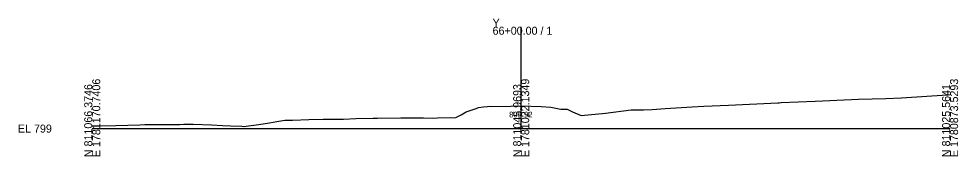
# Model space of a CAD drawing. Extents: x -12583 to 5303, y -44 to 25667.
# Drawn here: x 4974.3 to 5302.8, y 6990.3 to 7038.5 of the extents above; entities that cross this region are included whole.
import ezdxf

# ---------------------------------------------------------------- set-up
doc = ezdxf.new("R2010")
doc.units = 0
for name, color, linetype in [('Exist Cross Section Cell', 7, 'Continuous'), ('Exist XS Center Line Elevation Label', 7, 'Continuous'), ('Exist XS Ground Line', 7, 'Continuous')]:
    doc.layers.add(name, color=color, linetype=linetype)

msp = doc.modelspace()

# ---------------------------------------------------------------- linework, layer by layer
at = {"layer": 'Exist Cross Section Cell'}
for p, q in [((5150, 7000), (5150, 7035.7)), ((5000, 7000), (5150, 7000)), ((5150, 7000), (5300, 7000))]:
    msp.add_line(p, q, dxfattribs=at)
at = {"layer": 'Exist XS Ground Line'}
for p, q in [((5282.95, 7010.75), (5299.01, 7011.84)), ((5299.01, 7011.84), (5300, 7011.9)), ((5136.81, 7007.58), (5138.26, 7007.8)), ((5138.26, 7007.8), (5138.85, 7007.83)), ((5138.85, 7007.83), (5139.45, 7007.73)), ((5139.45, 7007.73), (5146.37, 7007.88)), ((5146.37, 7007.88), (5149.93, 7007.92)), ((5149.93, 7007.92), (5157.04, 7007.7)), ((5157.04, 7007.7), (5160.4, 7007.56)), ((5200.4, 7006.99), (5209.83, 7007.68)), ((5209.83, 7007.68), (5213.87, 7007.88)), ((5213.87, 7007.88), (5222.53, 7008.17)), ((5222.53, 7008.17), (5239.71, 7009.05)), ((5239.71, 7009.05), (5240.2, 7009.08)), ((5240.2, 7009.08), (5240.93, 7009.1)), ((5240.93, 7009.1), (5252.81, 7009.59)), ((5252.81, 7009.59), (5265.56, 7010.19)), ((5265.56, 7010.19), (5267.93, 7010.29)), ((5267.93, 7010.29), (5277.52, 7010.59)), ((5277.52, 7010.59), (5282.95, 7010.75)), ((5127.39, 7004.05), (5129.02, 7004.88)), ((5129.02, 7004.88), (5130.82, 7005.9)), ((5130.82, 7005.9), (5134.22, 7007.04)), ((5134.22, 7007.04), (5135.12, 7007.38)), ((5135.12, 7007.38), (5136.81, 7007.58)), ((5160.4, 7007.56), (5163.82, 7006.83)), ((5163.82, 7006.83), (5166.14, 7006.81)), ((5166.14, 7006.81), (5167.91, 7005.91)), ((5167.91, 7005.91), (5170.96, 7004.62)), ((5170.96, 7004.62), (5179.45, 7005.36)), ((5179.45, 7005.36), (5188.47, 7006.61)), ((5188.47, 7006.61), (5192.83, 7006.59)), ((5192.83, 7006.59), (5195.84, 7006.74)), ((5195.84, 7006.74), (5200.4, 7006.99)), ((5001.21, 7000.96), (5008.3, 7001.05)), ((5008.3, 7001.05), (5016.64, 7001.36)), ((5016.64, 7001.36), (5018.37, 7001.41)), ((5018.37, 7001.41), (5023.72, 7001.45)), ((5023.72, 7001.45), (5025.04, 7001.4)), ((5025.04, 7001.4), (5030.65, 7001.43)), ((5030.65, 7001.43), (5032.04, 7001.51)), ((5032.04, 7001.51), (5034.2, 7001.52)), ((5034.2, 7001.52), (5035.28, 7001.54)), ((5035.28, 7001.54), (5041.75, 7001.31)), ((5041.75, 7001.31), (5045.56, 7001.1)), ((5045.56, 7001.1), (5048.4, 7001.01)), ((5052.9, 7000.79), (5058.25, 7001.44)), ((5058.25, 7001.44), (5061.98, 7002.06)), ((5061.98, 7002.06), (5064.53, 7002.45)), ((5064.53, 7002.45), (5067.34, 7002.97)), ((5067.34, 7002.97), (5070, 7002.99)), ((5070, 7002.99), (5075.71, 7003.21)), ((5075.71, 7003.21), (5080.81, 7003.34)), ((5080.81, 7003.34), (5084.74, 7003.36)), ((5084.74, 7003.36), (5087.85, 7003.33)), ((5087.85, 7003.33), (5092.2, 7003.48)), ((5092.2, 7003.48), (5098.21, 7003.61)), ((5098.21, 7003.61), (5099.76, 7003.67)), ((5099.76, 7003.67), (5107.95, 7003.81)), ((5107.95, 7003.81), (5113.89, 7003.79)), ((5113.89, 7003.79), (5115.81, 7003.77)), ((5115.81, 7003.77), (5118.82, 7003.64)), ((5118.82, 7003.64), (5120.72, 7003.72)), ((5120.72, 7003.72), (5125.2, 7003.84)), ((5125.2, 7003.84), (5126.76, 7003.76)), ((5126.76, 7003.76), (5127.39, 7004.05)), ((5000, 7000.97), (5001.21, 7000.96)), ((5048.4, 7001.01), (5052.33, 7000.84)), ((5052.33, 7000.84), (5052.9, 7000.79))]:
    msp.add_line(p, q, dxfattribs=at)

# ---------------------------------------------------------------- texts
at = {"layer": 'Exist Cross Section Cell'}
for s, p in [('Y', (5140, 7035.7)), ('66+00.00 / 1', (5140, 7032.9)), ('EL 799', (4974, 6998.6))]:
    msp.add_text(s, height=2.8, dxfattribs=at).set_placement(p)
for s, p in [('N 811066.3746', (5000, 6990)), ('E 1781170.7406', (5002.8, 6990)), ('N 811045.9693', (5150, 6990)), ('E 1781022.1349', (5152.8, 6990)), ('N 811025.5641', (5300, 6990)), ('E 1780873.5293', (5302.8, 6990))]:
    msp.add_text(s, height=2.8, rotation=90, dxfattribs=at).set_placement(p)
at = {"layer": 'Exist XS Center Line Elevation Label'}
msp.add_text('806.92', height=2, dxfattribs=at).set_placement((5145.79, 7003.92))

doc.saveas('drawing.dxf')
